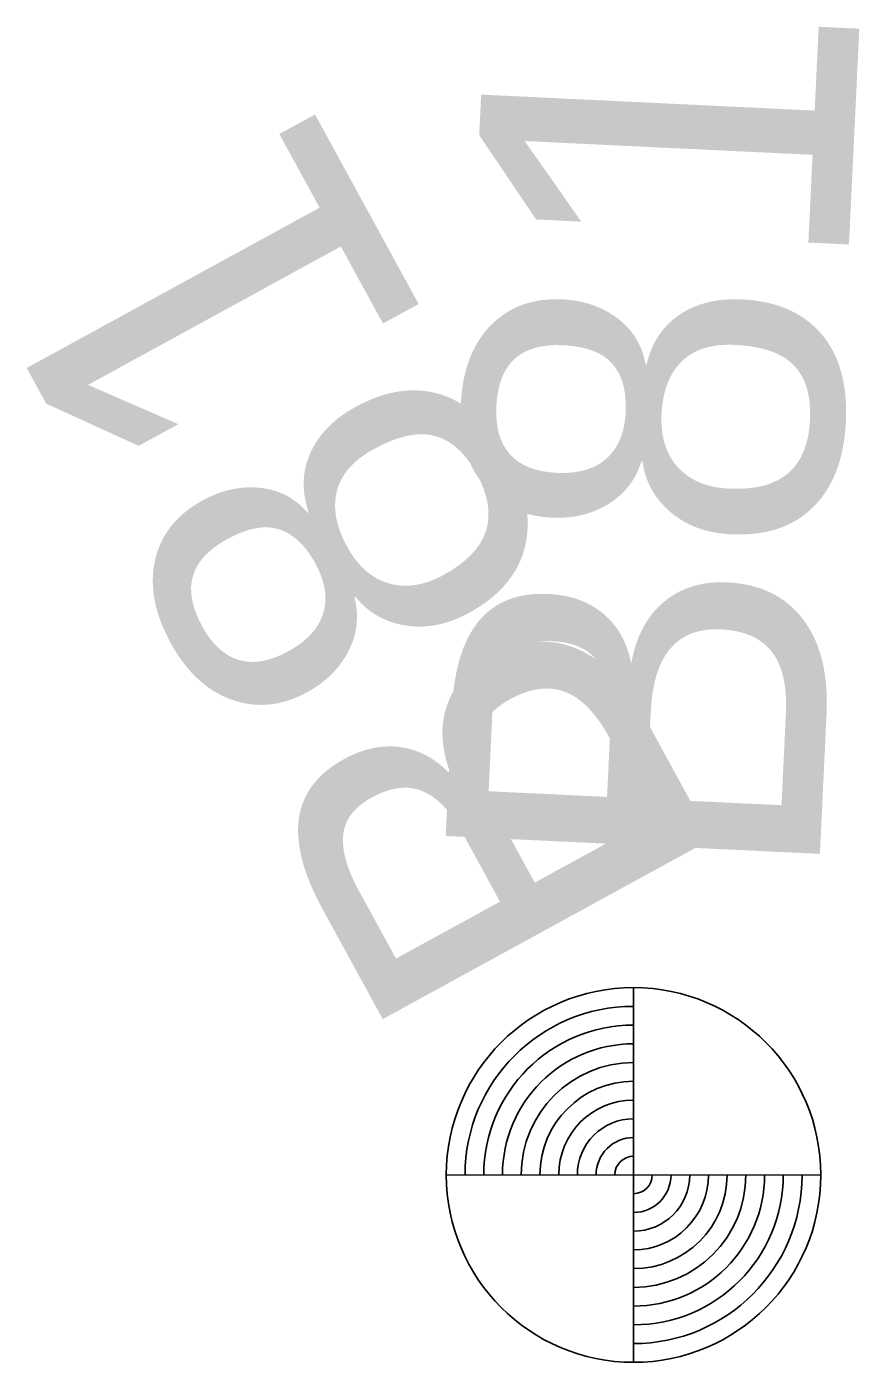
# Model space of a CAD drawing. Extents: x 345549 to 379569, y 127949 to 230467.
# Drawn here: x 359801.32 to 359823.55, y 175980.91 to 176016.55 of the extents above; entities that cross this region are included whole.
import ezdxf

# ---------------------------------------------------------------- set-up
doc = ezdxf.new("R2010")
doc.units = 0
for name, color, linetype in [('E_SOIL_BORE1 [KAPUR_CADDS_LEVELS]', 7, 'Continuous'), ('E_SOIL_BORE2 [KAPUR_CADDS_LEVELS]', 7, 'Continuous'), ('P_MARK', 7, 'Continuous')]:
    doc.layers.add(name, color=color, linetype=linetype)

msp = doc.modelspace()

# ---------------------------------------------------------------- linework, layer by layer
at = {"layer": 'P_MARK'}
for p, q in [((359817.527, 175990.907), (359817.525, 175980.91)), ((359812.527, 175985.91), (359822.525, 175985.907))]:
    msp.add_line(p, q, dxfattribs=at)
msp.add_circle((359817.526, 175985.908), 4.999, dxfattribs=at)
for radius, start, end in [(4.499, 89.9869, 179.9869), (3.999, 89.9869, 179.9869), (3.499, 89.9869, 179.9869), (2.999, 89.9869, 179.9869), (2.499, 89.9869, 179.9869), (1.999, 89.9869, 179.9869), (1.5, 89.9869, 179.9869), (1, 89.9869, 179.9869), (0.5, 89.9869, 179.9869), (3.499, 269.9869, 359.9869), (2.999, 269.9869, 359.9869), (2.499, 269.9869, 359.9869), (4.499, 269.9869, 359.9869), (3.999, 269.9869, 359.9869), (1.999, 269.9869, 359.9869), (1.5, 269.9869, 359.9869), (1, 269.9869, 359.9869), (0.5, 269.9869, 359.9869)]:
    msp.add_arc((359817.526, 175985.908), radius, start, end, dxfattribs=at)

# ---------------------------------------------------------------- texts
at = {"layer": 'E_SOIL_BORE1 [KAPUR_CADDS_LEVELS]'}
msp.add_text('B81', height=10, rotation=118.6843, dxfattribs=at).set_placement((359820.129, 175993.904))
at = {"layer": 'E_SOIL_BORE2 [KAPUR_CADDS_LEVELS]'}
msp.add_text('B81', height=10, rotation=87.2646, dxfattribs=at).set_placement((359822.449, 175993.38))

doc.saveas('drawing.dxf')
